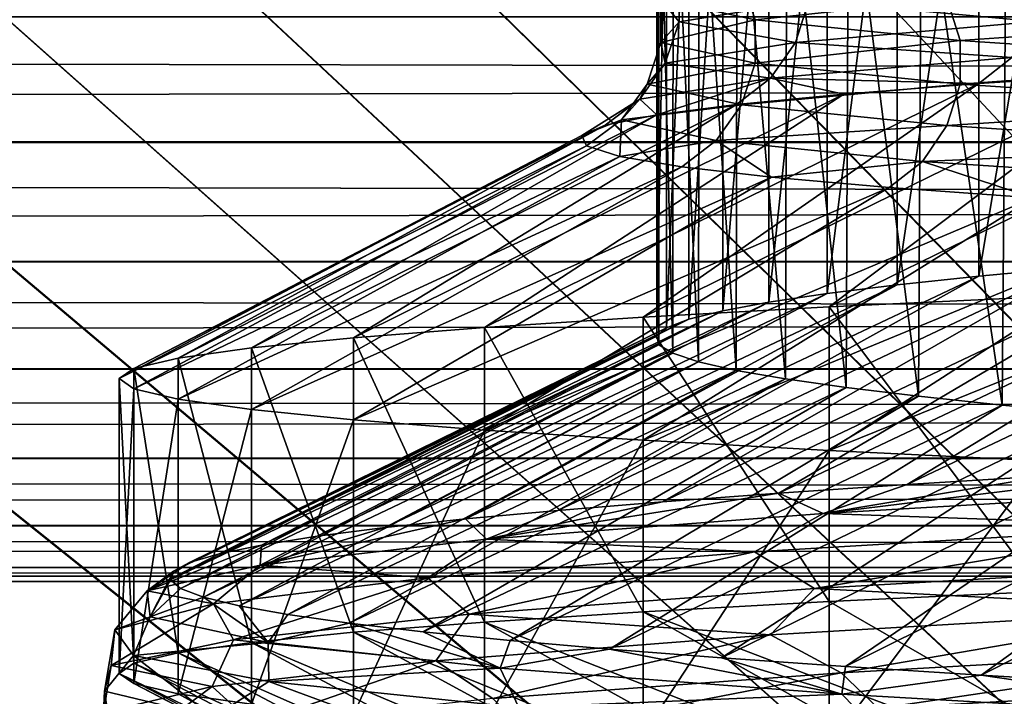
# Model space of a CAD drawing. Header units: metres. Extents: x -205 to 205, y -104 to 104.
# Tile 654 of 656: x -13.38 to -11.63, y -64.77 to -63.58. Entities that reach past the tile are written whole.
import ezdxf

# ---------------------------------------------------------------- set-up
doc = ezdxf.new("R2010")
doc.units = ezdxf.units.M
doc.layers.add('solid_01_2-CONSUMER_EHM_BOX_SW0001', color=7, linetype='CONTINUOUS')

msp = doc.modelspace()

# ---------------------------------------------------------------- linework, layer by layer
at = {"layer": 'solid_01_2-CONSUMER_EHM_BOX_SW0001'}
for points in [[(-200.010849, -74.958488), (-200.010773, 75.041512), (-0.010778, 75.04142)], [(-0.010849, -74.95858), (-200.010849, -74.958488), (-0.010778, 75.04142)], [(-18.22703, -48.090942, 1.5), (-5.630291, -67.95858, 1.5), (-5.630288, -62.958576, 1.5)], [(-18.22703, -48.090942, 1.5), (-17.911137, -55.43634, 1.5), (-5.630291, -67.95858, 1.5)], [(-16.935644, -50.113178, 23.020857), (-10.114202, -65.803871, 10.835979), (-16.93564, -65.803871, 23.020824)], [(-16.935644, -50.113178, 23.020857), (-10.114178, -50.113178, 10.83596), (-10.114202, -65.803871, 10.835979)], [(-16.890543, -50.113178, 26.427031), (-16.890539, -65.803871, 26.427061), (-9.748847, -50.113178, 38.42704)], [(-9.748847, -50.113178, 38.42704), (-16.890539, -65.803871, 26.427061), (-9.748873, -65.803871, 38.427025)], [(-17.911137, -55.43634, 1.5), (-17.891396, -55.958572, 1.5), (-5.630291, -67.95858, 1.5)], [(-17.891396, -55.958572, 1.5), (-17.911461, -56.484039, 1.5), (-4.227978, -71.672737, 1.5)], [(-17.891396, -55.958572, 1.5), (-5.628419, -68.087067, 1.5), (-5.630291, -67.95858, 1.5)], [(-17.891396, -55.958572, 1.5), (-5.623807, -68.214882, 1.5), (-5.628419, -68.087067, 1.5)], [(-17.891396, -55.958572, 1.5), (-5.616457, -68.342003, 1.5), (-5.623807, -68.214882, 1.5)], [(-17.891396, -55.958572, 1.5), (-5.606367, -68.468452, 1.5), (-5.616457, -68.342003, 1.5)], [(-17.891396, -55.958572, 1.5), (-5.593538, -68.594208, 1.5), (-5.606367, -68.468452, 1.5)], [(-17.891396, -55.958572, 1.5), (-5.577969, -68.719284, 1.5), (-5.593538, -68.594208, 1.5)], [(-17.891396, -55.958572, 1.5), (-5.559661, -68.843681, 1.5), (-5.577969, -68.719284, 1.5)], [(-17.891396, -55.958572, 1.5), (-5.538614, -68.967392, 1.5), (-5.559661, -68.843681, 1.5)], [(-17.891396, -55.958572, 1.5), (-5.514828, -69.090416, 1.5), (-5.538614, -68.967392, 1.5)], [(-17.891396, -55.958572, 1.5), (-5.488285, -69.212814, 1.5), (-5.514828, -69.090416, 1.5)], [(-17.891396, -55.958572, 1.5), (-5.458924, -69.334785, 1.5), (-5.488285, -69.212814, 1.5)], [(-17.891396, -55.958572, 1.5), (-5.426768, -69.456238, 1.5), (-5.458924, -69.334785, 1.5)], [(-17.891396, -55.958572, 1.5), (-5.391854, -69.57708, 1.5), (-5.426768, -69.456238, 1.5)], [(-17.891396, -55.958572, 1.5), (-5.354214, -69.697182, 1.5), (-5.391854, -69.57708, 1.5)], [(-17.891396, -55.958572, 1.5), (-5.313886, -69.816452, 1.5), (-5.354214, -69.697182, 1.5)], [(-17.891396, -55.958572, 1.5), (-5.270903, -69.934761, 1.5), (-5.313886, -69.816452, 1.5)], [(-17.891396, -55.958572, 1.5), (-5.225301, -70.052017, 1.5), (-5.270903, -69.934761, 1.5)], [(-17.891396, -55.958572, 1.5), (-5.177114, -70.168091, 1.5), (-5.225301, -70.052017, 1.5)], [(-17.891396, -55.958572, 1.5), (-5.126377, -70.282898, 1.5), (-5.177114, -70.168091, 1.5)], [(-17.891396, -55.958572, 1.5), (-5.073048, -70.396767, 1.5), (-5.126377, -70.282898, 1.5)], [(-17.891396, -55.958572, 1.5), (-5.017091, -70.509857, 1.5), (-5.073048, -70.396767, 1.5)], [(-17.891396, -55.958572, 1.5), (-4.958504, -70.622047, 1.5), (-5.017091, -70.509857, 1.5)], [(-17.891396, -55.958572, 1.5), (-4.897288, -70.7332, 1.5), (-4.958504, -70.622047, 1.5)], [(-17.891396, -55.958572, 1.5), (-4.833442, -70.843193, 1.5), (-4.897288, -70.7332, 1.5)], [(-17.891396, -55.958572, 1.5), (-4.766966, -70.951912, 1.5), (-4.833442, -70.843193, 1.5)], [(-17.891396, -55.958572, 1.5), (-4.69786, -71.059227, 1.5), (-4.766966, -70.951912, 1.5)], [(-17.891396, -55.958572, 1.5), (-4.626123, -71.165016, 1.5), (-4.69786, -71.059227, 1.5)], [(-17.891396, -55.958572, 1.5), (-4.551755, -71.26915, 1.5), (-4.626123, -71.165016, 1.5)], [(-17.891396, -55.958572, 1.5), (-4.474756, -71.37175, 1.5), (-4.551755, -71.26915, 1.5)], [(-17.891396, -55.958572, 1.5), (-4.395126, -71.473305, 1.5), (-4.474756, -71.37175, 1.5)], [(-17.891396, -55.958572, 1.5), (-4.312868, -71.573692, 1.5), (-4.395126, -71.473305, 1.5)], [(-17.891396, -55.958572, 1.5), (-4.227978, -71.672737, 1.5), (-4.312868, -71.573692, 1.5)], [(-17.911461, -56.484039, 1.5), (-17.968445, -57.00082, 1.5), (-4.140458, -71.770256, 1.5)], [(-17.911461, -56.484039, 1.5), (-4.140458, -71.770256, 1.5), (-4.227978, -71.672737, 1.5)], [(-17.968445, -57.00082, 1.5), (-18.062349, -57.508919, 1.5), (-4.140458, -71.770256, 1.5)], [(-18.062349, -57.508919, 1.5), (-18.193842, -58.010399, 1.5), (-4.050307, -71.866081, 1.5)], [(-18.062349, -57.508919, 1.5), (-4.050307, -71.866081, 1.5), (-4.140458, -71.770256, 1.5)], [(-18.193842, -58.010399, 1.5), (-18.362253, -58.503197, 1.5), (-3.957524, -71.960037, 1.5)], [(-18.193842, -58.010399, 1.5), (-3.957524, -71.960037, 1.5), (-4.050307, -71.866081, 1.5)], [(-18.362253, -58.503197, 1.5), (-18.565573, -58.981098, 1.5), (-3.86211, -72.051941, 1.5)], [(-18.362253, -58.503197, 1.5), (-3.86211, -72.051941, 1.5), (-3.957524, -71.960037, 1.5)], [(-18.565573, -58.981098, 1.5), (-18.804636, -59.444927, 1.5), (-3.778231, -72.128967, 1.5)], [(-18.565573, -58.981098, 1.5), (-3.778231, -72.128967, 1.5), (-3.86211, -72.051941, 1.5)], [(-18.804636, -59.444927, 1.5), (-19.078606, -59.893864, 1.5), (-3.692419, -72.204247, 1.5)], [(-18.804636, -59.444927, 1.5), (-3.692419, -72.204247, 1.5), (-3.778231, -72.128967, 1.5)], [(-19.078606, -59.893864, 1.5), (-19.382944, -60.319199, 1.5), (-3.514265, -72.351166, 1.5)], [(-19.078606, -59.893864, 1.5), (-3.60447, -72.278191, 1.5), (-3.692419, -72.204247, 1.5)], [(-19.078606, -59.893864, 1.5), (-3.514265, -72.351166, 1.5), (-3.60447, -72.278191, 1.5)], [(-19.382944, -60.319199, 1.5), (-19.718016, -60.719967, 1.5), (-3.421923, -72.422989, 1.5)], [(-19.382944, -60.319199, 1.5), (-3.421923, -72.422989, 1.5), (-3.514265, -72.351166, 1.5)], [(-19.718016, -60.719967, 1.5), (-20.083458, -61.097137, 1.5), (-0.010849, -74.95858, 1.5)], [(-19.718016, -60.719967, 1.5), (-0.010849, -74.95858, 1.5), (-3.327567, -72.493484, 1.5)], [(-19.718016, -60.719967, 1.5), (-3.327567, -72.493484, 1.5), (-3.421923, -72.422989, 1.5)], [(-20.083458, -61.097137, 1.5), (-20.473637, -61.444942, 1.5), (-0.010849, -74.95858, 1.5)], [(-20.473637, -61.444942, 1.5), (-20.889027, -61.763126, 1.5), (-0.010849, -74.95858, 1.5)], [(-20.889027, -61.763126, 1.5), (-21.329157, -62.051952, 1.5), (-0.010849, -74.95858, 1.5)], [(-21.329157, -62.051952, 1.5), (-21.786985, -62.306408, 1.5), (-0.010849, -74.95858, 1.5)], [(-21.786985, -62.306408, 1.5), (-22.262926, -62.525806, 1.5), (-0.010849, -74.95858, 1.5)], [(-22.262926, -62.525806, 1.5), (-22.756565, -62.710842, 1.5), (-0.010849, -74.95858, 1.5)], [(-22.756565, -62.710842, 1.5), (-23.259628, -62.858597, 1.5), (-0.010849, -74.95858, 1.5)], [(-23.259628, -62.858597, 1.5), (-23.772503, -62.968483, 1.5), (-0.010849, -74.95858, 1.5)], [(-23.772503, -62.968483, 1.5), (-24.294804, -63.041092, 1.5), (-0.010849, -74.95858, 1.5)], [(-24.294804, -63.041092, 1.5), (-24.81708, -63.075283, 1.5), (-0.010849, -74.95858, 1.5)], [(-11.679348, -63.073132, 28.195608), (-11.514366, -63.058182, 28.681393), (-11.679318, -64.030579, 28.195705)], [(-11.514366, -63.058182, 28.681393), (-11.514326, -64.015045, 28.681503), (-11.679318, -64.030579, 28.195705)], [(-24.81708, -63.075283, 1.5), (-25.141399, -66.458572, 1.5), (-0.010849, -74.95858, 1.5)], [(-11.823851, -63.088268, 27.703325), (-11.679348, -63.073132, 28.195608), (-11.823829, -64.045998, 27.703407)], [(-11.679348, -63.073132, 28.195608), (-11.679318, -64.030579, 28.195705), (-11.823829, -64.045998, 27.703407)], [(-11.947617, -63.103622, 27.205402), (-11.823851, -63.088268, 27.703325), (-11.947602, -64.061279, 27.205471)], [(-11.823851, -63.088268, 27.703325), (-11.823829, -64.045998, 27.703407), (-11.947602, -64.061279, 27.205471)], [(-12.050426, -63.119091, 26.702724), (-11.947617, -63.103622, 27.205402), (-12.050417, -64.076492, 26.702778)], [(-11.947617, -63.103622, 27.205402), (-11.947602, -64.061279, 27.205471), (-12.050417, -64.076492, 26.702778)], [(-12.192485, -63.150345, 25.686636), (-12.132097, -63.134666, 26.196173), (-12.192483, -64.10672, 25.686663)], [(-12.132097, -63.134666, 26.196173), (-12.132092, -64.091637, 26.196213), (-12.192483, -64.10672, 25.686663)], [(-12.132097, -63.134666, 26.196173), (-12.050426, -63.119091, 26.702724), (-12.132092, -64.091637, 26.196213)], [(-12.050426, -63.119091, 26.702724), (-12.050417, -64.076492, 26.702778), (-12.132092, -64.091637, 26.196213)], [(-12.192485, -63.150345, 25.686636), (-12.192483, -64.10672, 25.686663), (-12.231483, -64.121742, 25.175022)], [(-12.231483, -63.16613, 25.175009), (-12.192485, -63.150345, 25.686636), (-12.231483, -64.121742, 25.175022)], [(-12.231483, -63.16613, 25.175009), (-12.231483, -64.121742, 25.175022), (-12.249022, -64.136696, 24.662188)], [(-12.249021, -63.182022, 24.662188), (-12.231483, -63.16613, 25.175009), (-12.249022, -64.136696, 24.662188)], [(-12.245255, -64.151779, 24.155695), (-12.249021, -63.182022, 24.662188), (-12.249022, -64.136696, 24.662188)], [(-12.245173, -63.196987, 24.152815), (-12.249021, -63.182022, 24.662188), (-12.245255, -64.151779, 24.155695)], [(-12.245173, -63.196987, 24.152815), (-12.245255, -64.151779, 24.155695), (-12.220555, -64.166908, 23.649796)], [(-12.220153, -63.211979, 23.644047), (-12.245173, -63.196987, 24.152815), (-12.220555, -64.166908, 23.649796)], [(-12.220153, -63.211979, 23.644047), (-12.220555, -64.166908, 23.649796), (-12.174964, -64.182068, 23.145355)], [(-12.174005, -63.226997, 23.136765), (-12.220153, -63.211979, 23.644047), (-12.174964, -64.182068, 23.145355)], [(-12.174005, -63.226997, 23.136765), (-12.174964, -64.182068, 23.145355), (-12.10856, -64.197273, 22.643234)], [(-12.106807, -63.242039, 22.631844), (-12.174005, -63.226997, 23.136765), (-12.10856, -64.197273, 22.643234)], [(-12.106807, -63.242039, 22.631844), (-12.10856, -64.197273, 22.643234), (-12.021457, -64.212524, 22.144293)], [(-12.018678, -63.257107, 22.130157), (-12.106807, -63.242039, 22.631844), (-12.021457, -64.212524, 22.144293)], [(-12.018678, -63.257107, 22.130157), (-12.021457, -64.212524, 22.144293), (-11.913805, -64.227806, 21.649384)], [(-11.909769, -63.272202, 21.632572), (-12.018678, -63.257107, 22.130157), (-11.913805, -64.227806, 21.649384)], [(-11.909769, -63.272202, 21.632572), (-11.913805, -64.227806, 21.649384), (-11.78579, -64.243195, 21.159359)], [(-11.780273, -63.287312, 21.139957), (-11.909769, -63.272202, 21.632572), (-11.78579, -64.243195, 21.159359)], [(-11.780273, -63.287312, 21.139957), (-11.78579, -64.243195, 21.159359), (-11.637634, -64.25869, 20.675058)], [(-11.630414, -63.302444, 20.653162), (-11.780273, -63.287312, 21.139957), (-11.637634, -64.25869, 20.675058)], [(-11.630414, -63.302444, 20.653162), (-11.637634, -64.25869, 20.675058), (-11.469588, -64.274223, 20.1973)], [(-12.20942, -63.503124, 25.530779), (-12.241695, -63.539932, 23.970135), (-12.209483, -63.580025, 25.530785)], [(-12.098953, -63.503197, 22.414066), (-12.074933, -63.576744, 22.418207), (-12.241695, -63.539932, 23.970135)], [(-12.20942, -63.503124, 25.530779), (-12.209483, -63.580025, 25.530785), (-11.979732, -63.543213, 27.074743)], [(-12.098953, -63.503197, 22.414066), (-11.735378, -63.540005, 20.892809), (-12.074933, -63.576744, 22.418207)], [(-11.554977, -63.506405, 28.576723), (-11.979732, -63.543213, 27.074743), (-11.57807, -63.579918, 28.584871)], [(-11.223038, -63.513363, 19.411337), (-11.181922, -63.576817, 19.429979), (-11.735378, -63.540005, 20.892809)], [(-12.241695, -63.539932, 23.970135), (-12.074933, -63.576744, 22.418207), (-12.241759, -63.616833, 23.970133)], [(-12.241695, -63.539932, 23.970135), (-12.241759, -63.616833, 23.970133), (-12.209483, -63.580025, 25.530785)], [(-11.979732, -63.543213, 27.074743), (-12.209483, -63.580025, 25.530785), (-12.003673, -63.616726, 27.079887)], [(-11.735378, -63.540005, 20.892809), (-11.71208, -63.613552, 20.899969), (-12.074933, -63.576744, 22.418207)], [(-11.979732, -63.543213, 27.074743), (-12.003673, -63.616726, 27.079887), (-11.57807, -63.579918, 28.584871)], [(-11.735378, -63.540005, 20.892809), (-11.181922, -63.576817, 19.429979), (-11.71208, -63.613552, 20.899969)], [(-54.604633, -63.789642, 74.975174), (54.595383, -63.576061, 75), (-54.604618, -63.568218, 75)], [(-54.604633, -63.790737, 69.02507), (-54.604618, -63.568218, 69), (54.595367, -63.79858, 69.02507)], [(54.595367, -63.79858, 69.02507), (-54.604618, -63.568218, 69), (54.595383, -63.576061, 69)], [(54.595367, -63.797485, 74.975174), (54.595383, -63.576061, 75), (-54.604633, -63.789642, 74.975174)], [(-12.074933, -63.576744, 22.418207), (-12.074996, -63.653641, 22.418196), (-12.241759, -63.616833, 23.970133)], [(-12.209483, -63.580025, 25.530785), (-12.241759, -63.616833, 23.970133), (-12.233884, -63.653538, 25.532845)], [(-12.209483, -63.580025, 25.530785), (-12.233884, -63.653538, 25.532845), (-12.003673, -63.616726, 27.079887)], [(-12.074933, -63.576744, 22.418207), (-11.71208, -63.613552, 20.899969), (-12.074996, -63.653641, 22.418196)], [(-11.57807, -63.579918, 28.584871), (-12.003673, -63.616726, 27.079887), (-11.620731, -63.643303, 28.599922)], [(-11.181922, -63.576817, 19.429979), (-11.159722, -63.650364, 19.440044), (-11.71208, -63.613552, 20.899969)], [(-12.241759, -63.616833, 23.970133), (-12.266224, -63.690346, 23.969072), (-12.233884, -63.653538, 25.532845)], [(-12.241759, -63.616833, 23.970133), (-12.074996, -63.653641, 22.418196), (-12.266224, -63.690346, 23.969072)], [(-12.003673, -63.616726, 27.079887), (-12.233884, -63.653538, 25.532845), (-12.047902, -63.680111, 27.089394)], [(-11.71208, -63.613552, 20.899969), (-11.712141, -63.690453, 20.89995), (-12.074996, -63.653641, 22.418196)], [(-12.003673, -63.616726, 27.079887), (-12.047902, -63.680111, 27.089394), (-11.620731, -63.643303, 28.599922)], [(-11.71208, -63.613552, 20.899969), (-11.159722, -63.650364, 19.440044), (-11.712141, -63.690453, 20.89995)], [(-12.233884, -63.653538, 25.532845), (-12.266224, -63.690346, 23.969072), (-12.278962, -63.716923, 25.53665)], [(-12.233884, -63.653538, 25.532845), (-12.278962, -63.716923, 25.53665), (-12.047902, -63.680111, 27.089394)], [(-12.074996, -63.653641, 22.418196), (-12.099128, -63.727158, 22.414036), (-12.266224, -63.690346, 23.969072)], [(-12.074996, -63.653641, 22.418196), (-11.712141, -63.690453, 20.89995), (-12.099128, -63.727158, 22.414036)], [(-11.620731, -63.643303, 28.599922), (-12.047902, -63.680111, 27.089394), (-11.679111, -63.689617, 28.620028)], [(-11.94381, -64.085075, 30.120251), (-11.567364, -64.066971, 30.859076), (-11.061132, -63.652843, 30.070129)], [(-11.94381, -64.085075, 30.120251), (-11.061132, -63.652843, 30.070129), (-11.393125, -63.67123, 29.354845)], [(-11.159722, -63.650364, 19.440044), (-11.159781, -63.727264, 19.44002), (-11.712141, -63.690453, 20.89995)], [(-11.620731, -63.643303, 28.599922), (-11.679111, -63.689617, 28.620028), (-11.393125, -63.67123, 29.354845)], [(-12.273115, -64.103172, 29.359268), (-11.94381, -64.085075, 30.120251), (-11.393125, -63.67123, 29.354845)], [(-12.273115, -64.103172, 29.359268), (-11.393125, -63.67123, 29.354845), (-11.679111, -63.689617, 28.620028)], [(-12.553993, -64.121269, 28.579113), (-12.273115, -64.103172, 29.359268), (-11.679111, -63.689617, 28.620028)], [(-12.553993, -64.121269, 28.579113), (-11.679111, -63.689617, 28.620028), (-11.917854, -63.708008, 27.868511)], [(-12.266224, -63.690346, 23.969072), (-12.099128, -63.727158, 22.414036), (-12.311421, -63.753731, 23.967117)], [(-12.266224, -63.690346, 23.969072), (-12.311421, -63.753731, 23.967117), (-12.278962, -63.716923, 25.53665)], [(-12.047902, -63.680111, 27.089394), (-12.278962, -63.716923, 25.53665), (-12.249017, -63.744789, 26.32712)], [(-12.047902, -63.680111, 27.089394), (-12.249017, -63.744789, 26.32712), (-12.108099, -63.726398, 27.103157)], [(-12.047902, -63.680111, 27.089394), (-12.108099, -63.726398, 27.103157), (-11.917854, -63.708008, 27.868511)], [(-11.712141, -63.690453, 20.89995), (-11.735548, -63.763966, 20.892756), (-12.099128, -63.727158, 22.414036)], [(-12.047902, -63.680111, 27.089394), (-11.917854, -63.708008, 27.868511), (-11.679111, -63.689617, 28.620028)], [(-11.712141, -63.690453, 20.89995), (-11.159781, -63.727264, 19.44002), (-11.735548, -63.763966, 20.892756)], [(-12.78534, -64.139374, 27.782835), (-12.553993, -64.121269, 28.579113), (-11.917854, -63.708008, 27.868511)], [(-12.78534, -64.139374, 27.782835), (-11.917854, -63.708008, 27.868511), (-12.108099, -63.726398, 27.103157)], [(-12.966242, -64.157501, 26.973566), (-12.78534, -64.139374, 27.782835), (-12.108099, -63.726398, 27.103157)], [(-12.966242, -64.157501, 26.973566), (-12.108099, -63.726398, 27.103157), (-12.249017, -63.744789, 26.32712)], [(-12.278962, -63.716923, 25.53665), (-12.311421, -63.753731, 23.967117), (-12.381822, -63.781586, 24.755623)], [(-12.278962, -63.716923, 25.53665), (-12.381822, -63.781586, 24.755623), (-12.340341, -63.763187, 25.543562)], [(-12.278962, -63.716923, 25.53665), (-12.340341, -63.763187, 25.543562), (-12.249017, -63.744789, 26.32712)], [(-12.099128, -63.727158, 22.414036), (-12.143709, -63.790543, 22.406349), (-12.311421, -63.753731, 23.967117)], [(-12.099128, -63.727158, 22.414036), (-11.735548, -63.763966, 20.892756), (-12.143709, -63.790543, 22.406349)], [(-11.159781, -63.727264, 19.44002), (-11.182083, -63.800777, 19.429907), (-11.735548, -63.763966, 20.892756)], [(-13.095976, -64.175636, 26.15451), (-12.966242, -64.157501, 26.973566), (-12.249017, -63.744789, 26.32712)], [(-13.095976, -64.175636, 26.15451), (-12.249017, -63.744789, 26.32712), (-12.340341, -63.763187, 25.543562)], [(-12.311421, -63.753731, 23.967117), (-12.373194, -63.799988, 23.966448), (-12.381822, -63.781586, 24.755623)], [(-12.311421, -63.753731, 23.967117), (-12.314181, -63.818398, 23.179251), (-12.373194, -63.799988, 23.966448)], [(-12.311421, -63.753731, 23.967117), (-12.143709, -63.790543, 22.406349), (-12.314181, -63.818398, 23.179251)], [(-13.174025, -64.193787, 25.328903), (-13.095976, -64.175636, 26.15451), (-12.340341, -63.763187, 25.543562)], [(-13.174025, -64.193787, 25.328903), (-12.340341, -63.763187, 25.543562), (-12.381822, -63.781586, 24.755623)], [(-11.735548, -63.763966, 20.892756), (-11.77879, -63.827351, 20.879465), (-12.143709, -63.790543, 22.406349)], [(-11.735548, -63.763966, 20.892756), (-11.182083, -63.800777, 19.429907), (-11.77879, -63.827351, 20.879465)], [(54.595367, -63.797485, 74.975174), (-54.604633, -63.789642, 74.975174), (-54.604649, -64.001289, 74.90136)], [(-54.604649, -64.002304, 69.099129), (-54.604633, -63.790737, 69.02507), (54.595352, -64.010147, 69.099129)], [(54.595352, -64.009132, 74.90136), (54.595367, -63.797485, 74.975174), (-54.604649, -64.001289, 74.90136)], [(-54.604633, -63.790737, 69.02507), (54.595367, -63.79858, 69.02507), (54.595352, -64.010147, 69.099129)], [(-13.200076, -64.211945, 24.5), (-12.381822, -63.781586, 24.755623), (-12.373194, -63.799988, 23.966448)], [(-13.200076, -64.211945, 24.5), (-13.174025, -64.193787, 25.328903), (-12.381822, -63.781586, 24.755623)], [(-12.143709, -63.790543, 22.406349), (-12.204803, -63.836811, 22.397295), (-12.314181, -63.818398, 23.179251)], [(-12.143709, -63.790543, 22.406349), (-12.045785, -63.855228, 21.623779), (-12.204803, -63.836811, 22.397295)], [(-12.143709, -63.790543, 22.406349), (-11.77879, -63.827351, 20.879465), (-12.045785, -63.855228, 21.623779)], [(-13.174025, -64.230186, 23.671099), (-13.200076, -64.211945, 24.5), (-12.373194, -63.799988, 23.966448)], [(-13.174025, -64.230186, 23.671099), (-12.373194, -63.799988, 23.966448), (-12.314181, -63.818398, 23.179251)], [(-11.182083, -63.800777, 19.429907), (-11.223285, -63.864162, 19.411224), (-11.77879, -63.827351, 20.879465)], [(-13.095976, -64.248405, 22.845493), (-13.174025, -64.230186, 23.671099), (-12.314181, -63.818398, 23.179251)], [(-13.095976, -64.248405, 22.845493), (-12.314181, -63.818398, 23.179251), (-12.204803, -63.836811, 22.397295)], [(-11.77879, -63.827351, 20.879465), (-11.837972, -63.873642, 20.86186), (-12.045785, -63.855228, 21.623779)], [(-11.77879, -63.827351, 20.879465), (-11.582177, -63.892063, 20.114586), (-11.837972, -63.873642, 20.86186)], [(-11.77879, -63.827351, 20.879465), (-11.223285, -63.864162, 19.411224), (-11.582177, -63.892063, 20.114586)], [(-12.966243, -64.266586, 22.026438), (-13.095976, -64.248405, 22.845493), (-12.204803, -63.836811, 22.397295)], [(-12.966243, -64.266586, 22.026438), (-12.204803, -63.836811, 22.397295), (-12.045785, -63.855228, 21.623779)], [(-12.785342, -64.284752, 21.217169), (-12.966243, -64.266586, 22.026438), (-12.045785, -63.855228, 21.623779)], [(-12.785342, -64.284752, 21.217169), (-12.045785, -63.855228, 21.623779), (-11.837972, -63.873642, 20.86186)], [(-12.553995, -64.302864, 20.420895), (-12.785342, -64.284752, 21.217169), (-11.837972, -63.873642, 20.86186)], [(-12.553995, -64.302864, 20.420895), (-11.837972, -63.873642, 20.86186), (-11.582177, -63.892063, 20.114586)], [(-12.273119, -64.320946, 19.640739), (-12.553995, -64.302864, 20.420895), (-11.582177, -63.892063, 20.114586)], [(-12.273119, -64.320946, 19.640739), (-11.582177, -63.892063, 20.114586), (-11.279251, -63.91048, 19.385136)], [(-11.943813, -64.339027, 18.879757), (-12.273119, -64.320946, 19.640739), (-11.279251, -63.91048, 19.385136)], [(-11.943813, -64.339027, 18.879757), (-11.279251, -63.91048, 19.385136), (-10.930179, -63.928902, 18.676653)], [(-11.567365, -64.35714, 18.140926), (-11.943813, -64.339027, 18.879757), (-10.930179, -63.928902, 18.676653)], [(-11.805781, -64.399384, 30.200895), (-11.124079, -63.983917, 29.630253), (-10.899498, -63.968472, 30.091557)], [(-11.557226, -64.384087, 30.689165), (-11.805781, -64.399384, 30.200895), (-10.899498, -63.968472, 30.091557)], [(-12.033024, -64.414635, 29.70442), (-11.32914, -63.999466, 29.159964), (-11.124079, -63.983917, 29.630253)], [(-11.805781, -64.399384, 30.200895), (-12.033024, -64.414635, 29.70442), (-11.124079, -63.983917, 29.630253)], [(54.595352, -64.009132, 74.90136), (-54.604649, -64.001289, 74.90136), (-54.60466, -64.191177, 74.782249)], [(-54.60466, -64.192055, 69.218445), (-54.604649, -64.002304, 69.099129), (54.595337, -64.199898, 69.218445)], [(-54.604649, -64.002304, 69.099129), (54.595352, -64.010147, 69.099129), (54.595337, -64.199898, 69.218445)], [(-12.239052, -64.429855, 29.199793), (-11.514326, -64.015045, 28.681503), (-11.32914, -63.999466, 29.159964)], [(-12.033024, -64.414635, 29.70442), (-12.239052, -64.429855, 29.199793), (-11.32914, -63.999466, 29.159964)], [(54.595337, -64.19902, 74.782249), (54.595352, -64.009132, 74.90136), (-54.60466, -64.191177, 74.782249)], [(-12.423838, -64.445076, 28.68697), (-11.679318, -64.030579, 28.195705), (-11.514326, -64.015045, 28.681503)], [(-12.239052, -64.429855, 29.199793), (-12.423838, -64.445076, 28.68697), (-11.514326, -64.015045, 28.681503)], [(-12.587332, -64.46032, 28.165895), (-11.823829, -64.045998, 27.703407), (-11.679318, -64.030579, 28.195705)], [(-12.423838, -64.445076, 28.68697), (-12.587332, -64.46032, 28.165895), (-11.679318, -64.030579, 28.195705)], [(-12.729456, -64.475632, 27.63652), (-11.947602, -64.061279, 27.205471), (-11.823829, -64.045998, 27.703407)], [(-12.587332, -64.46032, 28.165895), (-12.729456, -64.475632, 27.63652), (-11.823829, -64.045998, 27.703407)], [(-12.948133, -64.506447, 26.554813), (-12.132092, -64.091637, 26.196213), (-12.050417, -64.076492, 26.702778)], [(-12.849927, -64.491013, 27.099007), (-12.948133, -64.506447, 26.554813), (-12.050417, -64.076492, 26.702778)], [(-12.849927, -64.491013, 27.099007), (-12.050417, -64.076492, 26.702778), (-11.947602, -64.061279, 27.205471)], [(-12.729456, -64.475632, 27.63652), (-12.849927, -64.491013, 27.099007), (-11.947602, -64.061279, 27.205471)], [(-11.567355, -64.58857, 30.859093), (-11.567364, -64.066971, 30.859076), (-11.94381, -64.085075, 30.120251)], [(-13.023499, -64.521919, 26.005871), (-12.192483, -64.10672, 25.686663), (-12.132092, -64.091637, 26.196213)], [(-12.948133, -64.506447, 26.554813), (-13.023499, -64.521919, 26.005871), (-12.132092, -64.091637, 26.196213)], [(-11.943804, -64.606682, 30.120264), (-11.94381, -64.085075, 30.120251), (-12.273115, -64.103172, 29.359268)], [(-11.567355, -64.58857, 30.859093), (-11.94381, -64.085075, 30.120251), (-11.943804, -64.606682, 30.120264)], [(-13.07562, -64.537399, 25.454145), (-12.231483, -64.121742, 25.175022), (-12.192483, -64.10672, 25.686663)], [(-13.023499, -64.521919, 26.005871), (-13.07562, -64.537399, 25.454145), (-12.192483, -64.10672, 25.686663)], [(-12.273111, -64.624763, 29.359282), (-12.273115, -64.103172, 29.359268), (-12.553993, -64.121269, 28.579113)], [(-11.943804, -64.606682, 30.120264), (-12.273115, -64.103172, 29.359268), (-12.273111, -64.624763, 29.359282)], [(-13.104258, -64.552849, 24.901628), (-12.249022, -64.136696, 24.662188), (-12.231483, -64.121742, 25.175022)], [(-13.07562, -64.537399, 25.454145), (-13.104258, -64.552849, 24.901628), (-12.231483, -64.121742, 25.175022)], [(-12.553989, -64.642845, 28.579126), (-12.553993, -64.121269, 28.579113), (-12.78534, -64.139374, 27.782835)], [(-12.273111, -64.624763, 29.359282), (-12.553993, -64.121269, 28.579113), (-12.553989, -64.642845, 28.579126)], [(-13.109459, -64.568245, 24.350311), (-12.245255, -64.151779, 24.155695), (-12.249022, -64.136696, 24.662188)], [(-13.104258, -64.552849, 24.901628), (-13.109459, -64.568245, 24.350311), (-12.249022, -64.136696, 24.662188)], [(-12.785337, -64.66095, 27.782848), (-12.78534, -64.139374, 27.782835), (-12.966242, -64.157501, 26.973566)], [(-12.553989, -64.642845, 28.579126), (-12.78534, -64.139374, 27.782835), (-12.785337, -64.66095, 27.782848)], [(-13.109459, -64.568245, 24.350311), (-13.091573, -64.58358, 23.80143), (-12.245255, -64.151779, 24.155695)], [(-12.966241, -64.679108, 26.973577), (-12.966242, -64.157501, 26.973566), (-13.095976, -64.175636, 26.15451)], [(-13.091573, -64.58358, 23.80143), (-12.220555, -64.166908, 23.649796), (-12.245255, -64.151779, 24.155695)], [(-12.785337, -64.66095, 27.782848), (-12.966242, -64.157501, 26.973566), (-12.966241, -64.679108, 26.973577)], [(-13.095975, -64.697296, 26.154518), (-13.095976, -64.175636, 26.15451), (-13.174025, -64.193787, 25.328903)], [(-12.966241, -64.679108, 26.973577), (-13.095976, -64.175636, 26.15451), (-13.095975, -64.697296, 26.154518)], [(-13.091573, -64.58358, 23.80143), (-13.050902, -64.598869, 23.255199), (-12.220555, -64.166908, 23.649796)], [(-13.050902, -64.598869, 23.255199), (-12.174964, -64.182068, 23.145355), (-12.220555, -64.166908, 23.649796)], [(54.595337, -64.19902, 74.782249), (-54.60466, -64.191177, 74.782249), (-54.604671, -64.34977, 74.62384)], [(-54.604671, -64.350471, 69.377037), (-54.60466, -64.192055, 69.218445), (54.595325, -64.358307, 69.377037)], [(-54.60466, -64.192055, 69.218445), (54.595337, -64.199898, 69.218445), (54.595325, -64.358307, 69.377037)], [(-13.174025, -64.715508, 25.328907), (-13.174025, -64.193787, 25.328903), (-13.200076, -64.211945, 24.5)], [(-13.095975, -64.697296, 26.154518), (-13.174025, -64.193787, 25.328903), (-13.174025, -64.715508, 25.328907)], [(-13.050902, -64.598869, 23.255199), (-12.987636, -64.614143, 22.71187), (-12.174964, -64.182068, 23.145355)], [(-12.987636, -64.614143, 22.71187), (-12.10856, -64.197273, 22.643234), (-12.174964, -64.182068, 23.145355)], [(-12.987636, -64.614143, 22.71187), (-12.901842, -64.629417, 22.171692), (-12.10856, -64.197273, 22.643234)], [(-12.901842, -64.629417, 22.171692), (-12.021457, -64.212524, 22.144293), (-12.10856, -64.197273, 22.643234)], [(54.595325, -64.357613, 74.62384), (54.595337, -64.19902, 74.782249), (-54.604671, -64.34977, 74.62384)], [(-13.174025, -64.715508, 25.328907), (-13.200076, -64.211945, 24.5), (-13.200076, -64.733742, 24.5)], [(-13.200076, -64.733742, 24.5), (-13.200076, -64.211945, 24.5), (-13.174025, -64.230186, 23.671099)], [(-12.901842, -64.629417, 22.171692), (-12.793476, -64.644707, 21.634932), (-12.021457, -64.212524, 22.144293)], [(-12.793476, -64.644707, 21.634932), (-11.913805, -64.227806, 21.649384), (-12.021457, -64.212524, 22.144293)], [(-13.200076, -64.733742, 24.5), (-13.174025, -64.230186, 23.671099), (-13.174025, -64.7519, 23.671097)], [(-13.174025, -64.7519, 23.671097), (-13.174025, -64.230186, 23.671099), (-13.095976, -64.248405, 22.845493)], [(-12.793476, -64.644707, 21.634932), (-12.662385, -64.660034, 21.101913), (-11.913805, -64.227806, 21.649384)], [(-12.662385, -64.660034, 21.101913), (-11.78579, -64.243195, 21.159359), (-11.913805, -64.227806, 21.649384)], [(-13.174025, -64.7519, 23.671097), (-13.095976, -64.248405, 22.845493), (-13.095976, -64.770042, 22.84549)], [(-13.095976, -64.770042, 22.84549), (-13.095976, -64.248405, 22.845493), (-12.966243, -64.266586, 22.026438)], [(-12.662385, -64.660034, 21.101913), (-12.50862, -64.6754, 20.573769), (-11.78579, -64.243195, 21.159359)], [(-12.50862, -64.6754, 20.573769), (-11.637634, -64.25869, 20.675058), (-11.78579, -64.243195, 21.159359)], [(-13.095976, -64.770042, 22.84549), (-12.966243, -64.266586, 22.026438), (-12.966243, -64.788185, 22.026436)], [(-12.966243, -64.788185, 22.026436), (-12.966243, -64.266586, 22.026438), (-12.785342, -64.284752, 21.217169)], [(-12.50862, -64.6754, 20.573769), (-12.332549, -64.690781, 20.051861), (-11.637634, -64.25869, 20.675058)], [(-12.332549, -64.690781, 20.051861), (-11.469588, -64.274223, 20.1973), (-11.637634, -64.25869, 20.675058)], [(-12.966243, -64.788185, 22.026436), (-12.785342, -64.284752, 21.217169), (-12.785341, -64.806313, 21.217167)], [(-12.785341, -64.806313, 21.217167), (-12.785342, -64.284752, 21.217169), (-12.553995, -64.302864, 20.420895)], [(-12.332549, -64.690781, 20.051861), (-12.134592, -64.706169, 19.537413), (-11.469588, -64.274223, 20.1973)], [(-12.134592, -64.706169, 19.537413), (-11.281937, -64.289734, 19.726892), (-11.469588, -64.274223, 20.1973)], [(-12.785341, -64.806313, 21.217167), (-12.553995, -64.302864, 20.420895), (-12.553995, -64.824425, 20.420891)], [(-12.553995, -64.824425, 20.420891), (-12.553995, -64.302864, 20.420895), (-12.273119, -64.320946, 19.640739)], [(-12.134592, -64.706169, 19.537413), (-11.915222, -64.721565, 19.031628), (-11.281937, -64.289734, 19.726892)], [(-11.915222, -64.721565, 19.031628), (-11.074995, -64.305138, 19.264629), (-11.281937, -64.289734, 19.726892)], [(-11.915222, -64.721565, 19.031628), (-11.674964, -64.736954, 18.535692), (-11.074995, -64.305138, 19.264629)], [(-11.674964, -64.736954, 18.535692), (-10.849112, -64.320366, 18.811296), (-11.074995, -64.305138, 19.264629)], [(-11.674964, -64.736954, 18.535692), (-11.414354, -64.752327, 18.050709), (-10.849112, -64.320366, 18.811296)], [(-12.553995, -64.824425, 20.420891), (-12.273119, -64.320946, 19.640739), (-12.273119, -64.842529, 19.640738)], [(-12.273119, -64.842529, 19.640738), (-12.273119, -64.320946, 19.640739), (-11.943813, -64.339027, 18.879757)], [(-54.604683, -64.469574, 69.566925), (-54.604671, -64.350471, 69.377037), (54.595318, -64.477417, 69.566925)], [(54.595325, -64.357613, 74.62384), (-54.604671, -64.34977, 74.62384), (-54.604679, -64.469086, 74.43409)], [(-54.604671, -64.350471, 69.377037), (54.595325, -64.358307, 69.377037), (54.595318, -64.477417, 69.566925)], [(-12.273119, -64.842529, 19.640738), (-11.943813, -64.339027, 18.879757), (-11.943814, -64.860634, 18.879757)], [(-11.943814, -64.860634, 18.879757), (-11.943813, -64.339027, 18.879757), (-11.567365, -64.35714, 18.140926)], [(54.595318, -64.476929, 74.43409), (54.595325, -64.357613, 74.62384), (-54.604679, -64.469086, 74.43409)], [(-11.954431, -64.450714, 30.034472), (-11.557226, -64.384087, 30.689165), (-11.287691, -64.368744, 31.168137)], [(-11.173018, -64.40506, 31.478693), (-11.954431, -64.450714, 30.034472), (-11.287691, -64.368744, 31.168137)], [(-11.943814, -64.860634, 18.879757), (-11.567365, -64.35714, 18.140926), (-11.567368, -64.878746, 18.14093)], [(-11.954431, -64.450714, 30.034472), (-11.805781, -64.399384, 30.200895), (-11.557226, -64.384087, 30.689165)], [(-11.954431, -64.450714, 30.034472), (-12.033024, -64.414635, 29.70442), (-11.805781, -64.399384, 30.200895)], [(-11.308422, -64.472816, 31.347414), (-11.954431, -64.450714, 30.034472), (-11.173018, -64.40506, 31.478693)], [(-12.5502, -64.496376, 28.504387), (-12.239052, -64.429855, 29.199793), (-12.033024, -64.414635, 29.70442)], [(-11.954431, -64.450714, 30.034472), (-12.5502, -64.496376, 28.504387), (-12.033024, -64.414635, 29.70442)], [(-12.5502, -64.496376, 28.504387), (-12.423838, -64.445076, 28.68697), (-12.239052, -64.429855, 29.199793)], [(-12.5502, -64.496376, 28.504387), (-12.587332, -64.46032, 28.165895), (-12.423838, -64.445076, 28.68697)], [(-12.076069, -64.518715, 29.879435), (-12.5502, -64.496376, 28.504387), (-11.954431, -64.450714, 30.034472)], [(-11.308422, -64.472816, 31.347414), (-12.076069, -64.518715, 29.879435), (-11.954431, -64.450714, 30.034472)], [(54.595318, -64.476929, 74.43409), (-54.604679, -64.469086, 74.43409), (-54.604687, -64.543144, 74.222519)], [(-54.604687, -64.543396, 69.778572), (-54.604683, -64.469574, 69.566925), (54.595314, -64.551239, 69.778572)], [(54.595314, -64.550987, 74.222519), (54.595318, -64.476929, 74.43409), (-54.604687, -64.543144, 74.222519)], [(-54.604683, -64.469574, 69.566925), (54.595318, -64.477417, 69.566925), (54.595314, -64.551239, 69.778572)], [(-12.950645, -64.54203, 26.911919), (-12.729456, -64.475632, 27.63652), (-12.587332, -64.46032, 28.165895)], [(-12.5502, -64.496376, 28.504387), (-12.950645, -64.54203, 26.911919), (-12.587332, -64.46032, 28.165895)], [(-12.950645, -64.54203, 26.911919), (-12.849927, -64.491013, 27.099007), (-12.729456, -64.475632, 27.63652)], [(-11.970052, -64.583397, 30.171989), (-12.076069, -64.518715, 29.879435), (-11.308422, -64.472816, 31.347414)], [(-11.174335, -64.537888, 31.612577), (-11.970052, -64.583397, 30.171989), (-11.308422, -64.472816, 31.347414)], [(-12.950645, -64.54203, 26.911919), (-12.948133, -64.506447, 26.554813), (-12.849927, -64.491013, 27.099007)], [(-13.150372, -64.587685, 25.282085), (-13.023499, -64.521919, 26.005871), (-12.948133, -64.506447, 26.554813)], [(-12.950645, -64.54203, 26.911919), (-13.150372, -64.587685, 25.282085), (-12.948133, -64.506447, 26.554813)], [(-12.654053, -64.564613, 28.327061), (-12.950645, -64.54203, 26.911919), (-12.5502, -64.496376, 28.504387)], [(-12.076069, -64.518715, 29.879435), (-12.654053, -64.564613, 28.327061), (-12.5502, -64.496376, 28.504387)], [(-13.150372, -64.587685, 25.282085), (-13.07562, -64.537399, 25.454145), (-13.023499, -64.521919, 26.005871)], [(-12.581172, -64.628906, 28.644009), (-12.654053, -64.564613, 28.327061), (-12.076069, -64.518715, 29.879435)], [(-11.970052, -64.583397, 30.171989), (-12.581172, -64.628906, 28.644009), (-12.076069, -64.518715, 29.879435)], [(54.595314, -64.550987, 74.222519), (-54.604687, -64.543144, 74.222519), (-54.604687, -64.568214, 74)], [(-54.604687, -64.543396, 69.778572), (54.59531, -64.576057, 70), (-54.604687, -64.568214, 70)], [(-54.604687, -64.543396, 69.778572), (54.595314, -64.551239, 69.778572), (54.59531, -64.576057, 70)], [(-13.150372, -64.587685, 25.282085), (-13.104258, -64.552849, 24.901628), (-13.07562, -64.537399, 25.454145)], [(-13.033152, -64.610512, 26.714455), (-13.150372, -64.587685, 25.282085), (-12.950645, -64.54203, 26.911919)], [(-12.654053, -64.564613, 28.327061), (-13.033152, -64.610512, 26.714455), (-12.950645, -64.54203, 26.911919)], [(-11.266948, -64.619766, 31.467472), (-11.970052, -64.583397, 30.171989), (-11.174335, -64.537888, 31.612577)], [(54.595314, -64.550987, 74.222519), (-54.604687, -64.568214, 74), (54.59531, -64.576057, 74)], [(-13.150372, -64.587685, 25.282085), (-13.145272, -64.633347, 23.640097), (-13.104258, -64.552849, 24.901628)], [(-13.145272, -64.633347, 23.640097), (-13.109459, -64.568245, 24.350311), (-13.104258, -64.552849, 24.901628)], [(54.59531, -64.576057, 70), (-54.604687, -64.568214, 74), (-54.604687, -64.568214, 70)], [(54.59531, -64.576057, 70), (54.59531, -64.576057, 74), (-54.604687, -64.568214, 74)], [(-13.145272, -64.633347, 23.640097), (-13.091573, -64.58358, 23.80143), (-13.109459, -64.568245, 24.350311)], [(-12.997685, -64.674416, 27.051878), (-13.033152, -64.610512, 26.714455), (-12.654053, -64.564613, 28.327061)], [(-12.581172, -64.628906, 28.644009), (-12.997685, -64.674416, 27.051878), (-12.654053, -64.564613, 28.327061)], [(-13.208042, -64.65641, 25.067196), (-13.145272, -64.633347, 23.640097), (-13.150372, -64.587685, 25.282085)], [(-13.033152, -64.610512, 26.714455), (-13.208042, -64.65641, 25.067196), (-13.150372, -64.587685, 25.282085)], [(-13.145272, -64.633347, 23.640097), (-13.050902, -64.598869, 23.255199), (-13.091573, -64.58358, 23.80143)], [(-13.145272, -64.633347, 23.640097), (-12.936278, -64.679001, 22.011389), (-13.050902, -64.598869, 23.255199)], [(-12.936278, -64.679001, 22.011389), (-12.987636, -64.614143, 22.71187), (-13.050902, -64.598869, 23.255199)], [(-12.047431, -64.665497, 30.009094), (-12.581172, -64.628906, 28.644009), (-11.970052, -64.583397, 30.171989)], [(-11.266948, -64.619766, 31.467472), (-12.047431, -64.665497, 30.009094), (-11.970052, -64.583397, 30.171989)], [(-11.567355, -64.58857, 30.859093), (-11.943804, -64.606682, 30.120264), (-11.205997, -65.031136, 29.773424)], [(-13.214073, -64.719925, 25.420458), (-13.208042, -64.65641, 25.067196), (-13.033152, -64.610512, 26.714455)], [(-12.997685, -64.674416, 27.051878), (-13.214073, -64.719925, 25.420458), (-13.033152, -64.610512, 26.714455)], [(-12.936278, -64.679001, 22.011389), (-12.901842, -64.629417, 22.171692), (-12.987636, -64.614143, 22.71187)], [(-11.943804, -64.606682, 30.120264), (-12.273111, -64.624763, 29.359282), (-11.205997, -65.031136, 29.773424)], [(-13.208042, -64.65641, 25.067196), (-13.175009, -64.702309, 23.411003), (-13.145272, -64.633347, 23.640097)], [(-13.175009, -64.702309, 23.411003), (-12.936278, -64.679001, 22.011389), (-13.145272, -64.633347, 23.640097)], [(-12.640141, -64.711235, 28.464939), (-12.997685, -64.674416, 27.051878), (-12.581172, -64.628906, 28.644009)], [(-12.936278, -64.679001, 22.011389), (-12.793476, -64.644707, 21.634932), (-12.901842, -64.629417, 22.171692)], [(-12.047431, -64.665497, 30.009094), (-12.640141, -64.711235, 28.464939), (-12.581172, -64.628906, 28.644009)], [(-12.273111, -64.624763, 29.359282), (-12.553989, -64.642845, 28.579126), (-11.51897, -65.049545, 29.048866)], [(-12.273111, -64.624763, 29.359282), (-11.51897, -65.049545, 29.048866), (-11.205997, -65.031136, 29.773424)], [(-11.922685, -64.732918, 30.22049), (-12.047431, -64.665497, 30.009094), (-11.266948, -64.619766, 31.467472)], [(-11.122916, -64.687492, 31.652391), (-11.922685, -64.732918, 30.22049), (-11.266948, -64.619766, 31.467472)], [(-12.936278, -64.679001, 22.011389), (-12.526233, -64.724663, 20.42144), (-12.793476, -64.644707, 21.634932)], [(-12.526233, -64.724663, 20.42144), (-12.662385, -64.660034, 21.101913), (-12.793476, -64.644707, 21.634932)], [(-12.553989, -64.642845, 28.579126), (-12.785337, -64.66095, 27.782848), (-11.785197, -65.067955, 28.305637)], [(-12.553989, -64.642845, 28.579126), (-11.785197, -65.067955, 28.305637), (-11.51897, -65.049545, 29.048866)], [(-13.226027, -64.765434, 23.774839), (-13.175009, -64.702309, 23.411003), (-13.208042, -64.65641, 25.067196)], [(-13.214073, -64.719925, 25.420458), (-13.226027, -64.765434, 23.774839), (-13.208042, -64.65641, 25.067196)], [(-12.785337, -64.66095, 27.782848), (-12.966241, -64.679108, 26.973577), (-12.00375, -65.086365, 27.546883)], [(-12.785337, -64.66095, 27.782848), (-12.00375, -65.086365, 27.546883), (-11.785197, -65.067955, 28.305637)], [(-12.526233, -64.724663, 20.42144), (-12.50862, -64.6754, 20.573769), (-12.662385, -64.660034, 21.101913)], [(-12.53928, -64.778343, 28.700775), (-12.640141, -64.711235, 28.464939), (-12.047431, -64.665497, 30.009094)], [(-11.922685, -64.732918, 30.22049), (-12.53928, -64.778343, 28.700775), (-12.047431, -64.665497, 30.009094)], [(-13.0355, -64.756973, 26.85881), (-13.214073, -64.719925, 25.420458), (-12.997685, -64.674416, 27.051878)], [(-13.175009, -64.702309, 23.411003), (-12.935566, -64.748207, 21.771835), (-12.936278, -64.679001, 22.011389)], [(-12.966241, -64.679108, 26.973577), (-13.095975, -64.697296, 26.154518), (-12.173717, -65.104782, 26.775751)], [(-12.640141, -64.711235, 28.464939), (-13.0355, -64.756973, 26.85881), (-12.997685, -64.674416, 27.051878)], [(-12.966241, -64.679108, 26.973577), (-12.173717, -65.104782, 26.775751), (-12.00375, -65.086365, 27.546883)], [(-12.935566, -64.748207, 21.771835), (-12.526233, -64.724663, 20.42144), (-12.936278, -64.679001, 22.011389)], [(-12.526233, -64.724663, 20.42144), (-12.332549, -64.690781, 20.051861), (-12.50862, -64.6754, 20.573769)], [(-13.226027, -64.765434, 23.774839), (-13.034074, -64.810944, 22.140333), (-13.175009, -64.702309, 23.411003)], [(-13.034074, -64.810944, 22.140333), (-12.935566, -64.748207, 21.771835), (-13.175009, -64.702309, 23.411003)], [(-13.095975, -64.697296, 26.154518), (-13.174025, -64.715508, 25.328907), (-12.294207, -65.123192, 25.995293)], [(-13.095975, -64.697296, 26.154518), (-12.294207, -65.123192, 25.995293), (-12.173717, -65.104782, 26.775751)], [(-12.526233, -64.724663, 20.42144), (-11.921373, -64.770317, 18.89484), (-12.332549, -64.690781, 20.051861)], [(-11.921373, -64.770317, 18.89484), (-12.134592, -64.706169, 19.537413), (-12.332549, -64.690781, 20.051861)], [(-11.856906, -64.795616, 30.254908), (-11.922685, -64.732918, 30.22049), (-11.122916, -64.687492, 31.652391)], [(-11.054874, -64.750259, 31.676146), (-11.856906, -64.795616, 30.254908), (-11.122916, -64.687492, 31.652391)], [(-13.228116, -64.802704, 25.216019), (-13.226027, -64.765434, 23.774839), (-13.214073, -64.719925, 25.420458)], [(-13.0355, -64.756973, 26.85881), (-13.228116, -64.802704, 25.216019), (-13.214073, -64.719925, 25.420458)], [(-13.174025, -64.715508, 25.328907), (-13.200076, -64.733742, 24.5), (-12.364409, -65.141617, 25.208633)], [(-13.174025, -64.715508, 25.328907), (-12.364409, -65.141617, 25.208633), (-12.294207, -65.123192, 25.995293)], [(-12.96257, -64.823776, 27.116259), (-13.0355, -64.756973, 26.85881), (-12.640141, -64.711235, 28.464939)], [(-12.53928, -64.778343, 28.700775), (-12.96257, -64.823776, 27.116259), (-12.640141, -64.711235, 28.464939)], [(-11.921373, -64.770317, 18.89484), (-11.915222, -64.721565, 19.031628), (-12.134592, -64.706169, 19.537413)], [(-13.200076, -64.733742, 24.5), (-13.174025, -64.7519, 23.671097), (-12.384201, -65.160034, 24.419037)], [(-13.200076, -64.733742, 24.5), (-12.384201, -65.160034, 24.419037), (-12.364409, -65.141617, 25.208633)], [(-12.935566, -64.748207, 21.771835), (-12.492774, -64.794106, 20.175629), (-12.526233, -64.724663, 20.42144)], [(-12.477413, -64.840965, 28.745634), (-12.53928, -64.778343, 28.700775), (-11.922685, -64.732918, 30.22049)], [(-12.492774, -64.794106, 20.175629), (-11.921373, -64.770317, 18.89484), (-12.526233, -64.724663, 20.42144)], [(-11.856906, -64.795616, 30.254908), (-12.477413, -64.840965, 28.745634), (-11.922685, -64.732918, 30.22049)], [(-11.921373, -64.770317, 18.89484), (-11.674964, -64.736954, 18.535692), (-11.915222, -64.721565, 19.031628)], [(-11.921373, -64.770317, 18.89484), (-11.131689, -64.815979, 17.455196), (-11.674964, -64.736954, 18.535692)], [(-11.131689, -64.815979, 17.455196), (-11.414354, -64.752327, 18.050709), (-11.674964, -64.736954, 18.535692)], [(-13.174025, -64.7519, 23.671097), (-13.095976, -64.770042, 22.84549), (-12.353776, -65.178452, 23.629803)], [(-13.174025, -64.7519, 23.671097), (-12.353776, -65.178452, 23.629803), (-12.384201, -65.160034, 24.419037)], [(-13.034074, -64.810944, 22.140333), (-12.640977, -64.856453, 20.542324), (-12.935566, -64.748207, 21.771835)], [(-12.640977, -64.856453, 20.542324), (-12.492774, -64.794106, 20.175629), (-12.935566, -64.748207, 21.771835)], [(-11.703708, -64.834755, 30.429537), (-11.856906, -64.795616, 30.254908), (-11.054874, -64.750259, 31.676146)], [(-11.446145, -64.81955, 30.912119), (-11.703708, -64.834755, 30.429537), (-11.054874, -64.750259, 31.676146)], [(-13.186982, -64.869202, 25.491598), (-13.228116, -64.802704, 25.216019), (-13.0355, -64.756973, 26.85881)], [(-13.228116, -64.802704, 25.216019), (-13.213977, -64.848442, 23.562054), (-13.226027, -64.765434, 23.774839)], [(-13.213977, -64.848442, 23.562054), (-13.034074, -64.810944, 22.140333), (-13.226027, -64.765434, 23.774839)], [(-12.96257, -64.823776, 27.116259), (-13.186982, -64.869202, 25.491598), (-13.0355, -64.756973, 26.85881)], [(-13.095976, -64.770042, 22.84549), (-12.966243, -64.788185, 22.026436), (-12.273333, -65.196869, 22.844109)], [(-13.095976, -64.770042, 22.84549), (-12.273333, -65.196869, 22.844109), (-12.353776, -65.178452, 23.629803)], [(-12.492774, -64.794106, 20.175629), (-11.853817, -64.840004, 18.64724), (-11.921373, -64.770317, 18.89484)], [(-11.853817, -64.840004, 18.64724), (-11.131689, -64.815979, 17.455196), (-11.921373, -64.770317, 18.89484)]]:
    msp.add_3dface(points, dxfattribs=at)

doc.saveas('drawing.dxf')
